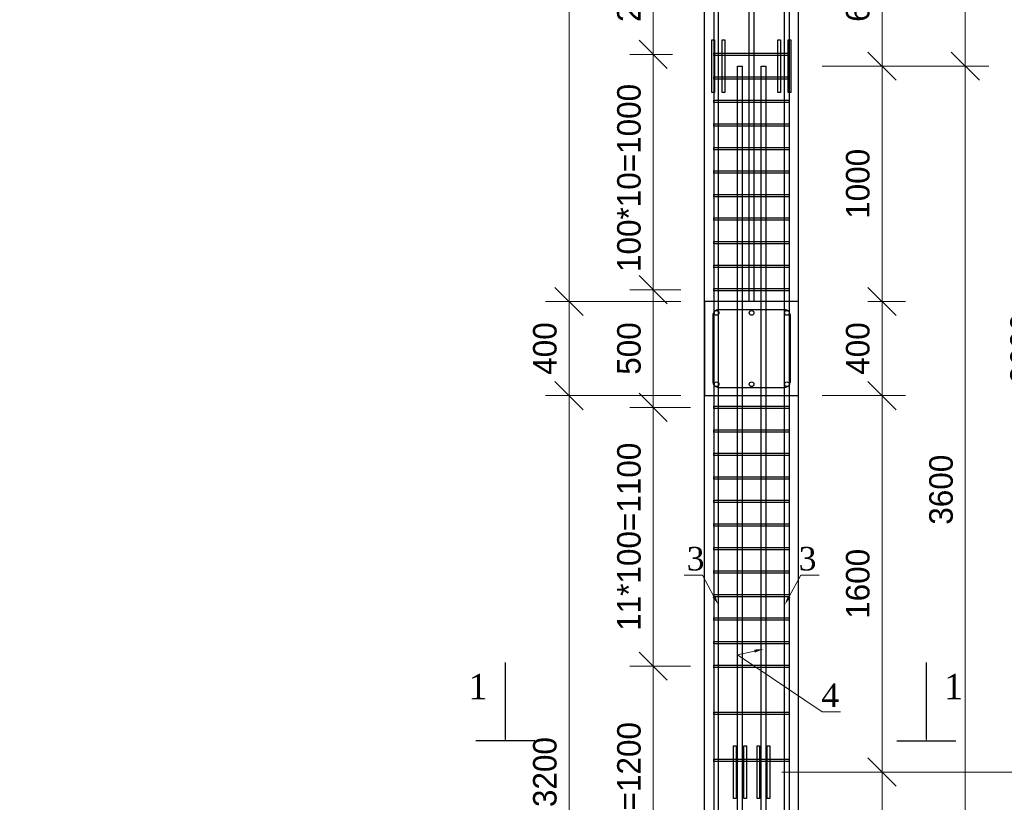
# Model space of a CAD drawing. Header units: millimetres. Extents: x -33345 to 4712671, y -3392 to 121473.
# Tile 425 of 656: x 2278948 to 2287317, y 59805 to 66457. Entities that reach past the tile are written whole.
import ezdxf
from ezdxf import colors
from ezdxf.entities.mleader import LeaderData, LeaderLine
from ezdxf.math import Vec2, Vec3

# ---------------------------------------------------------------- set-up
doc = ezdxf.new("R2010")
doc.units = ezdxf.units.MM
doc.layers.add('ACO-текст', color=7, linetype='Continuous', lineweight=20)
doc.styles.add('ISO', font='isocpeui.ttf')
doc.styles.add('ISOCTEUR', font='isocpeui.ttf')
doc.styles.add('RUSS', font='RUSS.shx', dxfattribs={"width": 0.8, "oblique": 15, "height": 250})
doc.styles.add('SIMPLEX350', font='times.ttf', dxfattribs={"height": 350})
doc.styles.add('WMF-Times New Roman2', font='times.ttf')
doc.styles.add('X-U-RW-01$0$StyleROMANS', font='GOTHIC.TTF')
doc.dimstyles.new('ISO-100', dxfattribs={"dimtxt": 200, "dimasz": 120, "dimexe": 100, "dimexo": 100, "dimgap": 50, "dimtad": 1, "dimdec": 0, "dimtxsty": 'ISOCTEUR', "dimblk": 'OBLIQUE', "dimcen": 0, "dimdle": 100, "dimclrd": 256, "dimadec": 0, "dimazin": 0, "dimtfac": 1, "dimtdec": 0, "dimtmove": 0, "dimatfit": 3, "dimfxl": 1, "dimarcsym": 0})

# ---------------------------------------------------------------- blocks, each defined once
blk = doc.blocks.new('_Oblique')
at = {"color": 0, "linetype": 'ByBlock', "lineweight": -2}
blk.add_line((-0.5, -0.5), (0.5, 0.5), dxfattribs=at)
blk = doc.blocks.new('*D435')
at = {"lineweight": -2, "transparency": 16777216}
blk.add_line((2344052.8, 1466783.5), (2344052.8, 1467383.5), dxfattribs=at)
at = {"color": 0, "lineweight": -2, "transparency": 16777216}
for p, q in [((2344528.4, 1467283.5), (2343952.8, 1467283.5)), ((2344528.4, 1466883.5), (2343952.8, 1466883.5))]:
    blk.add_line(p, q, dxfattribs=at)
at = {"layer": 'Defpoints', "color": 0, "lineweight": 0, "transparency": 16777216}
for p in [(2344052.8, 1467283.5), (2344628.4, 1467283.5), (2344628.4, 1466883.5)]:
    blk.add_point(p, dxfattribs=at)
at = {"lineweight": -2, "transparency": 16777216, "xscale": 120, "yscale": 120, "zscale": 120}
for p, rotation in [((2344052.8, 1467283.5), 90), ((2344052.8, 1466883.5), 270)]:
    blk.add_blockref('_Oblique', p, dxfattribs=dict(at, rotation=rotation))
at = {"color": 0, "transparency": 16777216, "insert": (2343950.3, 1467083.5), "char_height": 100, "attachment_point": 5, "rotation": 90, "style": 'X-U-RW-01$0$StyleROMANS'}
blk.add_mtext('400', dxfattribs=at)
blk = doc.blocks.new('*D436')
at = {"lineweight": -2, "transparency": 16777216}
blk.add_line((2345382.6, 1466783.5), (2345382.6, 1467383.5), dxfattribs=at)
at = {"color": 0, "lineweight": -2, "transparency": 16777216}
for p, q in [((2345322.5, 1467283.5), (2345482.6, 1467283.5)), ((2345128.4, 1466883.5), (2345482.6, 1466883.5))]:
    blk.add_line(p, q, dxfattribs=at)
at = {"layer": 'Defpoints', "color": 0, "lineweight": 0, "transparency": 16777216}
for p in [(2345222.5, 1467283.5), (2345382.6, 1467283.5), (2345028.4, 1466883.5)]:
    blk.add_point(p, dxfattribs=at)
at = {"lineweight": -2, "transparency": 16777216, "xscale": 120, "yscale": 120, "zscale": 120}
for p, rotation in [((2345382.6, 1467283.5), 90), ((2345382.6, 1466883.5), 270)]:
    blk.add_blockref('_Oblique', p, dxfattribs=dict(at, rotation=rotation))
at = {"color": 0, "transparency": 16777216, "insert": (2345280.1, 1467083.5), "char_height": 100, "attachment_point": 5, "rotation": 90, "style": 'X-U-RW-01$0$StyleROMANS'}
blk.add_mtext('400', dxfattribs=at)
blk = doc.blocks.new('*D437')
at = {"lineweight": -2, "transparency": 16777216}
blk.add_line((2344410.3, 1466733.5), (2344410.3, 1467433.5), dxfattribs=at)
at = {"color": 0, "lineweight": -2, "transparency": 16777216}
for p, q in [((2344528.4, 1467333.5), (2344310.3, 1467333.5)), ((2344568.4, 1466833.5), (2344310.3, 1466833.5))]:
    blk.add_line(p, q, dxfattribs=at)
at = {"layer": 'Defpoints', "color": 0, "lineweight": 0, "transparency": 16777216}
for p in [(2344410.3, 1467333.5), (2344628.4, 1467333.5), (2344668.4, 1466833.5)]:
    blk.add_point(p, dxfattribs=at)
at = {"lineweight": -2, "transparency": 16777216, "xscale": 120, "yscale": 120, "zscale": 120}
for p, rotation in [((2344410.3, 1467333.5), 90), ((2344410.3, 1466833.5), 270)]:
    blk.add_blockref('_Oblique', p, dxfattribs=dict(at, rotation=rotation))
at = {"color": 0, "transparency": 16777216, "insert": (2344307.7, 1467083.5), "char_height": 100, "attachment_point": 5, "rotation": 90, "style": 'X-U-RW-01$0$StyleROMANS'}
blk.add_mtext('500', dxfattribs=at)
blk = doc.blocks.new('*D441')
at = {"lineweight": -2, "transparency": 16777216}
blk.add_line((2344052.8, 1467183.5), (2344052.8, 1470583.5), dxfattribs=at)
at = {"color": 0, "lineweight": -2, "transparency": 16777216}
for p, q in [((2344528.4, 1470483.5), (2343952.8, 1470483.5)), ((2344528.4, 1467283.5), (2343952.8, 1467283.5))]:
    blk.add_line(p, q, dxfattribs=at)
at = {"layer": 'Defpoints', "color": 0, "lineweight": 0, "transparency": 16777216}
for p in [(2344052.8, 1470483.5), (2344628.4, 1470483.5), (2344628.4, 1467283.5)]:
    blk.add_point(p, dxfattribs=at)
at = {"lineweight": -2, "transparency": 16777216, "xscale": 120, "yscale": 120, "zscale": 120}
for p, rotation in [((2344052.8, 1470483.5), 90), ((2344052.8, 1467283.5), 270)]:
    blk.add_blockref('_Oblique', p, dxfattribs=dict(at, rotation=rotation))
at = {"color": 0, "transparency": 16777216, "insert": (2343950.3, 1468883.5), "char_height": 100, "attachment_point": 5, "rotation": 90, "style": 'X-U-RW-01$0$StyleROMANS'}
blk.add_mtext('3200', dxfattribs=at)
blk = doc.blocks.new('*D442')
at = {"lineweight": -2, "transparency": 16777216}
blk.add_line((2345382.6, 1467183.5), (2345382.6, 1468383.5), dxfattribs=at)
at = {"color": 0, "lineweight": -2, "transparency": 16777216}
for p, q in [((2345128.4, 1468283.5), (2345482.6, 1468283.5)), ((2345322.5, 1467283.5), (2345482.6, 1467283.5))]:
    blk.add_line(p, q, dxfattribs=at)
at = {"layer": 'Defpoints', "color": 0, "lineweight": 0, "transparency": 16777216}
for p in [(2345028.4, 1468283.5), (2345382.6, 1468283.5), (2345222.5, 1467283.5)]:
    blk.add_point(p, dxfattribs=at)
at = {"lineweight": -2, "transparency": 16777216, "xscale": 120, "yscale": 120, "zscale": 120}
for p, rotation in [((2345382.6, 1468283.5), 90), ((2345382.6, 1467283.5), 270)]:
    blk.add_blockref('_Oblique', p, dxfattribs=dict(at, rotation=rotation))
at = {"color": 0, "transparency": 16777216, "insert": (2345280.1, 1467783.5), "char_height": 100, "attachment_point": 5, "rotation": 90, "style": 'X-U-RW-01$0$StyleROMANS'}
blk.add_mtext('1000', dxfattribs=at)
blk = doc.blocks.new('*D450')
at = {"lineweight": -2, "transparency": 16777216}
blk.add_line((2345382.6, 1468183.5), (2345382.6, 1468983.5), dxfattribs=at)
at = {"color": 0, "lineweight": -2, "transparency": 16777216}
for p, q in [((2345128.4, 1468883.5), (2345482.6, 1468883.5)), ((2345128.4, 1468283.5), (2345482.6, 1468283.5))]:
    blk.add_line(p, q, dxfattribs=at)
at = {"layer": 'Defpoints', "color": 0, "lineweight": 0, "transparency": 16777216}
for p in [(2345028.4, 1468883.5), (2345382.6, 1468883.5), (2345028.4, 1468283.5)]:
    blk.add_point(p, dxfattribs=at)
at = {"lineweight": -2, "transparency": 16777216, "xscale": 120, "yscale": 120, "zscale": 120}
for p, rotation in [((2345382.6, 1468883.5), 90), ((2345382.6, 1468283.5), 270)]:
    blk.add_blockref('_Oblique', p, dxfattribs=dict(at, rotation=rotation))
at = {"color": 0, "transparency": 16777216, "insert": (2345280.1, 1468583.5), "char_height": 100, "attachment_point": 5, "rotation": 90, "style": 'X-U-RW-01$0$StyleROMANS'}
blk.add_mtext('600', dxfattribs=at)
blk = doc.blocks.new('*D462')
at = {"lineweight": -2, "transparency": 16777216}
blk.add_line((2345382.6, 1464583.5), (2345382.6, 1465383.5), dxfattribs=at)
at = {"color": 0, "lineweight": -2, "transparency": 16777216}
for p, q in [((2345128.4, 1465283.5), (2345482.6, 1465283.5)), ((2345089.3, 1464683.5), (2345482.6, 1464683.5))]:
    blk.add_line(p, q, dxfattribs=at)
at = {"layer": 'Defpoints', "color": 0, "lineweight": 0, "transparency": 16777216}
for p in [(2345028.4, 1465283.5), (2345382.6, 1465283.5), (2344989.3, 1464683.5)]:
    blk.add_point(p, dxfattribs=at)
at = {"lineweight": -2, "transparency": 16777216, "xscale": 120, "yscale": 120, "zscale": 120}
for p, rotation in [((2345382.6, 1465283.5), 90), ((2345382.6, 1464683.5), 270)]:
    blk.add_blockref('_Oblique', p, dxfattribs=dict(at, rotation=rotation))
at = {"color": 0, "transparency": 16777216, "insert": (2345280.1, 1464983.5), "char_height": 100, "attachment_point": 5, "rotation": 90, "style": 'X-U-RW-01$0$StyleROMANS'}
blk.add_mtext('600', dxfattribs=at)
blk = doc.blocks.new('*D463')
at = {"lineweight": -2, "transparency": 16777216}
blk.add_line((2345382.6, 1465183.5), (2345382.6, 1466983.4), dxfattribs=at)
at = {"color": 0, "lineweight": -2, "transparency": 16777216}
for p, q in [((2345290.6, 1466883.4), (2345482.6, 1466883.4)), ((2345128.4, 1465283.5), (2345482.6, 1465283.5))]:
    blk.add_line(p, q, dxfattribs=at)
at = {"layer": 'Defpoints', "color": 0, "lineweight": 0, "transparency": 16777216}
for p in [(2345190.6, 1466883.4), (2345382.6, 1466883.4), (2345028.4, 1465283.5)]:
    blk.add_point(p, dxfattribs=at)
at = {"lineweight": -2, "transparency": 16777216, "xscale": 120, "yscale": 120, "zscale": 120}
for p, rotation in [((2345382.6, 1466883.4), 90), ((2345382.6, 1465283.5), 270)]:
    blk.add_blockref('_Oblique', p, dxfattribs=dict(at, rotation=rotation))
at = {"color": 0, "transparency": 16777216, "insert": (2345280.1, 1466083.5), "char_height": 100, "attachment_point": 5, "rotation": 90, "style": 'X-U-RW-01$0$StyleROMANS'}
blk.add_mtext('1600', dxfattribs=at)
blk = doc.blocks.new('*D466')
at = {"lineweight": -2, "transparency": 16777216}
blk.add_line((2344052.8, 1463583.5), (2344052.8, 1466983.5), dxfattribs=at)
at = {"color": 0, "lineweight": -2, "transparency": 16777216}
for p, q in [((2344528.4, 1466883.5), (2343952.8, 1466883.5)), ((2344528.4, 1463683.5), (2343952.8, 1463683.5))]:
    blk.add_line(p, q, dxfattribs=at)
at = {"layer": 'Defpoints', "color": 0, "lineweight": 0, "transparency": 16777216}
for p in [(2344052.8, 1466883.5), (2344628.4, 1466883.5), (2344628.4, 1463683.5)]:
    blk.add_point(p, dxfattribs=at)
at = {"lineweight": -2, "transparency": 16777216, "xscale": 120, "yscale": 120, "zscale": 120}
for p, rotation in [((2344052.8, 1466883.5), 90), ((2344052.8, 1463683.5), 270)]:
    blk.add_blockref('_Oblique', p, dxfattribs=dict(at, rotation=rotation))
at = {"color": 0, "transparency": 16777216, "insert": (2343950.3, 1465283.5), "char_height": 100, "attachment_point": 5, "rotation": 90, "style": 'X-U-RW-01$0$StyleROMANS'}
blk.add_mtext('3200', dxfattribs=at)
blk = doc.blocks.new('*D471')
at = {"lineweight": -2, "transparency": 16777216}
blk.add_line((2344410.3, 1467233.5), (2344410.3, 1468433.5), dxfattribs=at)
at = {"color": 0, "lineweight": -2, "transparency": 16777216}
for p, q in [((2344492.1, 1468333.5), (2344310.3, 1468333.5)), ((2344528.4, 1467333.5), (2344310.3, 1467333.5))]:
    blk.add_line(p, q, dxfattribs=at)
at = {"layer": 'Defpoints', "color": 0, "lineweight": 0, "transparency": 16777216}
for p in [(2344410.3, 1468333.5), (2344592.1, 1468333.5), (2344628.4, 1467333.5)]:
    blk.add_point(p, dxfattribs=at)
at = {"lineweight": -2, "transparency": 16777216, "xscale": 120, "yscale": 120, "zscale": 120}
for p, rotation in [((2344410.3, 1468333.5), 90), ((2344410.3, 1467333.5), 270)]:
    blk.add_blockref('_Oblique', p, dxfattribs=dict(at, rotation=rotation))
at = {"color": 0, "transparency": 16777216, "insert": (2344307.7, 1467808.5), "char_height": 100, "attachment_point": 5, "rotation": 90, "style": 'X-U-RW-01$0$StyleROMANS'}
blk.add_mtext('100*10=1000', dxfattribs=at)
blk = doc.blocks.new('*D472')
at = {"lineweight": -2, "transparency": 16777216}
blk.add_line((2344410.3, 1468233.5), (2344410.3, 1469433.5), dxfattribs=at)
at = {"color": 0, "lineweight": -2, "transparency": 16777216}
for p, q in [((2344492.1, 1469333.5), (2344310.3, 1469333.5)), ((2344492.1, 1468333.5), (2344310.3, 1468333.5))]:
    blk.add_line(p, q, dxfattribs=at)
at = {"layer": 'Defpoints', "color": 0, "lineweight": 0, "transparency": 16777216}
for p in [(2344410.3, 1469333.5), (2344592.1, 1469333.5), (2344592.1, 1468333.5)]:
    blk.add_point(p, dxfattribs=at)
at = {"lineweight": -2, "transparency": 16777216, "xscale": 120, "yscale": 120, "zscale": 120}
for p, rotation in [((2344410.3, 1469333.5), 90), ((2344410.3, 1468333.5), 270)]:
    blk.add_blockref('_Oblique', p, dxfattribs=dict(at, rotation=rotation))
at = {"color": 0, "transparency": 16777216, "insert": (2344307.7, 1468833.5), "char_height": 100, "attachment_point": 5, "rotation": 90, "style": 'X-U-RW-01$0$StyleROMANS'}
blk.add_mtext('200*5=1000', dxfattribs=at)
blk = doc.blocks.new('*D358')
at = {"lineweight": -2, "transparency": 16777216}
blk.add_line((2344410.3, 1464433.5), (2344410.3, 1465833.7), dxfattribs=at)
at = {"color": 0, "lineweight": -2, "transparency": 16777216}
for p, q in [((2344568.4, 1465733.7), (2344310.3, 1465733.7)), ((2344568.4, 1464533.5), (2344310.3, 1464533.5))]:
    blk.add_line(p, q, dxfattribs=at)
at = {"layer": 'Defpoints', "color": 0, "lineweight": 0, "transparency": 16777216}
for p in [(2344410.3, 1465733.7), (2344668.4, 1465733.7), (2344668.4, 1464533.5)]:
    blk.add_point(p, dxfattribs=at)
at = {"lineweight": -2, "transparency": 16777216, "xscale": 120, "yscale": 120, "zscale": 120}
for p, rotation in [((2344410.3, 1465733.7), 90), ((2344410.3, 1464533.5), 270)]:
    blk.add_blockref('_Oblique', p, dxfattribs=dict(at, rotation=rotation))
at = {"color": 0, "transparency": 16777216, "insert": (2344307.7, 1465133.6), "char_height": 100, "attachment_point": 5, "rotation": 90, "style": 'X-U-RW-01$0$StyleROMANS'}
blk.add_mtext('6*200=1200', dxfattribs=at)
blk = doc.blocks.new('*D478')
at = {"lineweight": -2, "transparency": 16777216}
blk.add_line((2344410.3, 1465633.7), (2344410.3, 1466933.5), dxfattribs=at)
at = {"color": 0, "lineweight": -2, "transparency": 16777216}
for p, q in [((2344528.4, 1466833.5), (2344310.3, 1466833.5)), ((2344568.4, 1465733.7), (2344310.3, 1465733.7))]:
    blk.add_line(p, q, dxfattribs=at)
at = {"layer": 'Defpoints', "color": 0, "lineweight": 0, "transparency": 16777216}
for p in [(2344410.3, 1466833.5), (2344628.4, 1466833.5), (2344668.4, 1465733.7)]:
    blk.add_point(p, dxfattribs=at)
at = {"lineweight": -2, "transparency": 16777216, "xscale": 120, "yscale": 120, "zscale": 120}
for p, rotation in [((2344410.3, 1466833.5), 90), ((2344410.3, 1465733.7), 270)]:
    blk.add_blockref('_Oblique', p, dxfattribs=dict(at, rotation=rotation))
at = {"color": 0, "transparency": 16777216, "insert": (2344307.7, 1466283.6), "char_height": 100, "attachment_point": 5, "rotation": 90, "style": 'X-U-RW-01$0$StyleROMANS'}
blk.add_mtext('11*100=1100', dxfattribs=at)
blk = doc.blocks.new('*D495')
at = {"lineweight": -2, "transparency": 16777216}
blk.add_line((2346080.9, 1460413.7), (2346080.9, 1465383.5), dxfattribs=at)
at = {"color": 0, "lineweight": -2, "transparency": 16777216}
for p, q in [((2344956.3, 1465283.5), (2346180.9, 1465283.5)), ((2345873, 1460513.7), (2346180.9, 1460513.7))]:
    blk.add_line(p, q, dxfattribs=at)
at = {"layer": 'Defpoints', "color": 0, "lineweight": 0, "transparency": 16777216}
for p in [(2344856.3, 1465283.5), (2346080.9, 1465283.5), (2345773, 1460513.7)]:
    blk.add_point(p, dxfattribs=at)
at = {"lineweight": -2, "transparency": 16777216, "xscale": 120, "yscale": 120, "zscale": 120}
for p, rotation in [((2346080.9, 1465283.5), 90), ((2346080.9, 1460513.7), 270)]:
    blk.add_blockref('_Oblique', p, dxfattribs=dict(at, rotation=rotation))
at = {"color": 0, "transparency": 16777216, "insert": (2345978.4, 1462898.6), "char_height": 100, "attachment_point": 5, "rotation": 90, "style": 'X-U-RW-01$0$StyleROMANS'}
blk.add_mtext('4770', dxfattribs=at)
blk = doc.blocks.new('*D496')
at = {"lineweight": -2, "transparency": 16777216}
blk.add_line((2345736.4, 1464583.5), (2345736.4, 1468383.5), dxfattribs=at)
at = {"color": 0, "lineweight": -2, "transparency": 16777216}
for p, q in [((2345280.9, 1468283.5), (2345836.4, 1468283.5)), ((2345528.4, 1464683.5), (2345836.4, 1464683.5))]:
    blk.add_line(p, q, dxfattribs=at)
at = {"layer": 'Defpoints', "color": 0, "lineweight": 0, "transparency": 16777216}
for p in [(2345180.9, 1468283.5), (2345736.4, 1468283.5), (2345428.4, 1464683.5)]:
    blk.add_point(p, dxfattribs=at)
at = {"lineweight": -2, "transparency": 16777216, "xscale": 120, "yscale": 120, "zscale": 120}
for p, rotation in [((2345736.4, 1468283.5), 90), ((2345736.4, 1464683.5), 270)]:
    blk.add_blockref('_Oblique', p, dxfattribs=dict(at, rotation=rotation))
at = {"color": 0, "transparency": 16777216, "insert": (2345633.9, 1466483.5), "char_height": 100, "attachment_point": 5, "rotation": 90, "style": 'X-U-RW-01$0$StyleROMANS'}
blk.add_mtext('3600', dxfattribs=at)
blk = doc.blocks.new('*D497')
at = {"lineweight": -2, "transparency": 16777216}
blk.add_line((2346080.9, 1465183.5), (2346080.9, 1468983.5), dxfattribs=at)
at = {"color": 0, "lineweight": -2, "transparency": 16777216}
for p, q in [((2344956.3, 1468883.5), (2346180.9, 1468883.5)), ((2345873, 1465283.5), (2346180.9, 1465283.5))]:
    blk.add_line(p, q, dxfattribs=at)
at = {"layer": 'Defpoints', "color": 0, "lineweight": 0, "transparency": 16777216}
for p in [(2344856.3, 1468883.5), (2346080.9, 1468883.5), (2345773, 1465283.5)]:
    blk.add_point(p, dxfattribs=at)
at = {"lineweight": -2, "transparency": 16777216, "xscale": 120, "yscale": 120, "zscale": 120}
for p, rotation in [((2346080.9, 1468883.5), 90), ((2346080.9, 1465283.5), 270)]:
    blk.add_blockref('_Oblique', p, dxfattribs=dict(at, rotation=rotation))
at = {"color": 0, "transparency": 16777216, "insert": (2345978.4, 1467083.5), "char_height": 100, "attachment_point": 5, "rotation": 90, "style": 'X-U-RW-01$0$StyleROMANS'}
blk.add_mtext('3600', dxfattribs=at)
blk = doc.blocks.new('*D498')
at = {"lineweight": -2, "transparency": 16777216}
blk.add_line((2345736.4, 1468183.5), (2345736.4, 1471983.5), dxfattribs=at)
at = {"color": 0, "lineweight": -2, "transparency": 16777216}
for p, q in [((2345280.9, 1471883.5), (2345836.4, 1471883.5)), ((2345528.4, 1468283.5), (2345836.4, 1468283.5))]:
    blk.add_line(p, q, dxfattribs=at)
at = {"layer": 'Defpoints', "color": 0, "lineweight": 0, "transparency": 16777216}
for p in [(2345180.9, 1471883.5), (2345736.4, 1471883.5), (2345428.4, 1468283.5)]:
    blk.add_point(p, dxfattribs=at)
at = {"lineweight": -2, "transparency": 16777216, "xscale": 120, "yscale": 120, "zscale": 120}
for p, rotation in [((2345736.4, 1471883.5), 90), ((2345736.4, 1468283.5), 270)]:
    blk.add_blockref('_Oblique', p, dxfattribs=dict(at, rotation=rotation))
at = {"color": 0, "transparency": 16777216, "insert": (2345633.9, 1470083.5), "char_height": 100, "attachment_point": 5, "rotation": 90, "style": 'X-U-RW-01$0$StyleROMANS'}
blk.add_mtext('3600', dxfattribs=at)
blk = doc.blocks.new('икпы')
at = {"color": 106}
for p, q in [((2344628.4, 1458913.5), (2344628.4, 1482383.5)), ((2345028.4, 1458913.5), (2345028.4, 1482383.5))]:
    blk.add_line(p, q, dxfattribs=at)
at = {"color": 106, "lineweight": 30}
for p, q in [((2343907, 1465415.9), (2343657, 1465415.9)), ((2345445.9, 1465415.9), (2345695.9, 1465415.9))]:
    blk.add_line(p, q, dxfattribs=at)
for points in [[(2344668.4, 1484463.5), (2344668.4, 1458423.9), (2344253.3, 1458423.9), (2344304.9, 1458403.9), (2344668.4, 1458403.9, 0.414214), (2344688.4, 1458423.9), (2344688.4, 1484463.5)], [(2344988.4, 1484463.5), (2344988.4, 1458423.9), (2345403.6, 1458423.9), (2345351.9, 1458403.9), (2344988.4, 1458403.9, -0.414214), (2344968.4, 1458423.9), (2344968.4, 1484463.5)]]:
    blk.add_lwpolyline(points, format="xyb")
for points in [[(2344838.4, 1475483.5), (2344838.4, 1467283.5), (2344818.4, 1467283.5), (2344818.4, 1475483.5)], [(2344668.4, 1468338.5), (2344988.4, 1468338.5), (2344988.4, 1468328.5), (2344668.4, 1468328.5)], [(2344668.4, 1468238.5), (2344988.4, 1468238.5), (2344988.4, 1468228.5), (2344668.4, 1468228.5)], [(2344668.4, 1468138.5), (2344988.4, 1468138.5), (2344988.4, 1468128.5), (2344668.4, 1468128.5)], [(2344668.4, 1468038.5), (2344988.4, 1468038.5), (2344988.4, 1468028.5), (2344668.4, 1468028.5)], [(2344668.4, 1467938.5), (2344988.4, 1467938.5), (2344988.4, 1467928.5), (2344668.4, 1467928.5)], [(2344668.4, 1467838.5), (2344988.4, 1467838.5), (2344988.4, 1467828.5), (2344668.4, 1467828.5)], [(2344668.4, 1467738.5), (2344988.4, 1467738.5), (2344988.4, 1467728.5), (2344668.4, 1467728.5)], [(2344668.4, 1467638.5), (2344988.4, 1467638.5), (2344988.4, 1467628.5), (2344668.4, 1467628.5)], [(2344668.4, 1467538.5), (2344988.4, 1467538.5), (2344988.4, 1467528.5), (2344668.4, 1467528.5)], [(2344668.4, 1467438.5), (2344988.4, 1467438.5), (2344988.4, 1467428.5), (2344668.4, 1467428.5)], [(2344668.4, 1467338.5), (2344988.4, 1467338.5), (2344988.4, 1467328.5), (2344668.4, 1467328.5)], [(2344668.4, 1466838.5), (2344988.4, 1466838.5), (2344988.4, 1466828.5), (2344668.4, 1466828.5)], [(2344668.4, 1466738.5), (2344988.4, 1466738.5), (2344988.4, 1466728.5), (2344668.4, 1466728.5)], [(2344668.4, 1466638.5), (2344988.4, 1466638.5), (2344988.4, 1466628.5), (2344668.4, 1466628.5)], [(2344668.4, 1466538.5), (2344988.4, 1466538.5), (2344988.4, 1466528.5), (2344668.4, 1466528.5)], [(2344668.4, 1466438.5), (2344988.4, 1466438.5), (2344988.4, 1466428.5), (2344668.4, 1466428.5)], [(2344668.4, 1466338.5), (2344988.4, 1466338.5), (2344988.4, 1466328.5), (2344668.4, 1466328.5)], [(2344668.4, 1466238.5), (2344988.4, 1466238.5), (2344988.4, 1466228.5), (2344668.4, 1466228.5)], [(2344668.4, 1466138.5), (2344988.4, 1466138.5), (2344988.4, 1466128.5), (2344668.4, 1466128.5)], [(2344668.4, 1466038.5), (2344988.4, 1466038.5), (2344988.4, 1466028.5), (2344668.4, 1466028.5)], [(2344668.4, 1465938.5), (2344988.4, 1465938.5), (2344988.4, 1465928.5), (2344668.4, 1465928.5)], [(2344668.4, 1465838.5), (2344988.4, 1465838.5), (2344988.4, 1465828.5), (2344668.4, 1465828.5)], [(2344668.4, 1465738.5), (2344988.4, 1465738.5), (2344988.4, 1465728.5), (2344668.4, 1465728.5)], [(2344668.4, 1465538.5), (2344988.4, 1465538.5), (2344988.4, 1465528.5), (2344668.4, 1465528.5)], [(2344668.4, 1465338.5), (2344988.4, 1465338.5), (2344988.4, 1465328.5), (2344668.4, 1465328.5)]]:
    blk.add_lwpolyline(points, close=True)
for points in [[(2344660, 1468395.6), (2344671, 1468395.6), (2344671, 1468171.5), (2344660, 1468171.5)], [(2344703.8, 1468395.6), (2344714.9, 1468395.6), (2344714.9, 1468171.5), (2344703.8, 1468171.5)], [(2344940, 1468395.6), (2344951, 1468395.6), (2344951, 1468171.5), (2344940, 1468171.5)], [(2344983.8, 1468395.6), (2344994.9, 1468395.6), (2344994.9, 1468171.5), (2344983.8, 1468171.5)], [(2345028.4, 1467283.5), (2344628.4, 1467283.5), (2344628.4, 1466883.5), (2345028.4, 1466883.5)], [(2344751.4, 1465395.6), (2344762.4, 1465395.6), (2344762.4, 1465171.5), (2344751.4, 1465171.5)], [(2344795.3, 1465395.6), (2344806.3, 1465395.6), (2344806.3, 1465171.5), (2344795.3, 1465171.5)], [(2344851.4, 1465395.6), (2344862.4, 1465395.6), (2344862.4, 1465171.5), (2344851.4, 1465171.5)], [(2344895.3, 1465395.6), (2344906.3, 1465395.6), (2344906.3, 1465171.5), (2344895.3, 1465171.5)]]:
    blk.add_lwpolyline(points, close=True, dxfattribs=at)
for points in [[(2344768.4, 1458403.9), (2344768.4, 1468283.5), (2344788.4, 1468283.5), (2344788.4, 1458403.9)], [(2344868.4, 1458403.9), (2344868.4, 1468283.5), (2344888.4, 1468283.5), (2344888.4, 1458403.9)]]:
    blk.add_lwpolyline(points)
at = {"color": 222, "true_color": 0xde218f}
blk.add_lwpolyline([(2344993.4, 1467223.5, 0.414214), (2344968.4, 1467248.5), (2344688.4, 1467248.5, 0.414214), (2344663.4, 1467223.5), (2344663.4, 1466943.5, 0.414214), (2344688.4, 1466918.5), (2344968.4, 1466918.5, 0.414214), (2344993.4, 1466943.5)], format="xyb", close=True, dxfattribs=at)
at = {"color": 106}
for points in [[(2343782, 1465415.9, 0, 81, 0), (2343782, 1465525.9, 5.4, 5.4, 0), (2343782, 1465750.1, 5.4, 5.4, 0)], [(2345570.9, 1465415.9, 0, 81, 0), (2345570.9, 1465525.9, 5.4, 5.4, 0), (2345570.9, 1465750.1, 5.4, 5.4, 0)]]:
    blk.add_lwpolyline(points, format="xyseb", dxfattribs=at)
at = {"color": 106, "lineweight": 30}
for centre in [(2344679.6, 1467235.1), (2344828.4, 1467235.1), (2344978.2, 1467235.1), (2344679.6, 1466931.9), (2344828.4, 1466931.9), (2344978.2, 1466931.9)]:
    blk.add_circle(centre, 10, dxfattribs=at)
at = {"color": 106, "char_height": 108, "attachment_point": 5, "style": 'WMF-Times New Roman2'}
for insert in [(2343665.8, 1465647), (2345687.1, 1465647)]:
    blk.add_mtext('1', dxfattribs=dict(at, insert=insert))
at = {"color": 106}
for base, p1, p2, picture, middle in [((2345736.4, 1471883.5), (2345428.4, 1468283.5), (2345180.9, 1471883.5), '*D498', (2345633.9, 1470083.5)), ((2344052.8, 1470483.5), (2344628.4, 1467283.5), (2344628.4, 1470483.5), '*D441', (2343950.3, 1468883.5)), ((2346080.9, 1468883.5), (2345773, 1465283.5), (2344856.3, 1468883.5), '*D497', (2345978.4, 1467083.5)), ((2345382.6, 1468883.5), (2345028.4, 1468283.5), (2345028.4, 1468883.5), '*D450', (2345280.1, 1468583.5)), ((2345382.6, 1468283.5), (2345222.5, 1467283.5), (2345028.4, 1468283.5), '*D442', (2345280.1, 1467783.5)), ((2345736.4, 1468283.5), (2345428.4, 1464683.5), (2345180.9, 1468283.5), '*D496', (2345633.9, 1466483.5)), ((2344410.3, 1467333.5), (2344668.4, 1466833.5), (2344628.4, 1467333.5), '*D437', (2344307.7, 1467083.5)), ((2344052.8, 1467283.5), (2344628.4, 1466883.5), (2344628.4, 1467283.5), '*D435', (2343950.3, 1467083.5)), ((2345382.6, 1467283.5), (2345028.4, 1466883.5), (2345222.5, 1467283.5), '*D436', (2345280.1, 1467083.5)), ((2344052.8, 1466883.5), (2344628.4, 1463683.5), (2344628.4, 1466883.5), '*D466', (2343950.3, 1465283.5)), ((2346080.9, 1465283.5), (2345773, 1460513.7), (2344856.3, 1465283.5), '*D495', (2345978.4, 1462898.6))]:
    dim = blk.add_linear_dim(base=base, p1=p1, p2=p2, angle=90, dimstyle='ISO-100', override={"dimtxt": 100, "dimtxsty": 'X-U-RW-01$0$StyleROMANS', "dimtmove": 1}, dxfattribs=at)
    dim.commit()
    dim.dimension.update_dxf_attribs({"geometry": picture, "text_midpoint": middle})
for base, p1, p2, text, picture, middle in [((2344410.3, 1469333.5), (2344592.1, 1468333.5), (2344592.1, 1469333.5), '200*5=<>', '*D472', (2344307.7, 1468833.5)), ((2344410.3, 1466833.5), (2344668.4, 1465733.7), (2344628.4, 1466833.5), '11*100=<>', '*D478', (2344307.7, 1466283.6)), ((2344410.3, 1465733.7), (2344668.4, 1464533.5), (2344668.4, 1465733.7), '6*200=<>', '*D358', (2344307.7, 1465133.6))]:
    dim = blk.add_linear_dim(base=base, p1=p1, p2=p2, angle=90, text=text, dimstyle='ISO-100', override={"dimtxt": 100, "dimtxsty": 'X-U-RW-01$0$StyleROMANS', "dimtmove": 1}, dxfattribs=at)
    dim.commit()
    dim.dimension.update_dxf_attribs({"geometry": picture, "text_midpoint": middle})
dim = blk.add_linear_dim(base=(2344410.3, 1468333.5), p1=(2344628.4, 1467333.5), p2=(2344592.1, 1468333.5), angle=90, text='100*10=<>', dimstyle='ISO-100', override={"dimtxt": 100, "dimtxsty": 'X-U-RW-01$0$StyleROMANS'}, dxfattribs=at)
dim.commit()
dim.dimension.update_dxf_attribs({"geometry": '*D471', "text_midpoint": (2344410.3, 1467808.5), "dimtype": 128})
for base, p1, p2, picture, middle in [((2345382.6, 1466883.4), (2345028.4, 1465283.5), (2345190.6, 1466883.4), '*D463', (2345280.1, 1466083.5)), ((2345382.6, 1465283.5), (2344989.3, 1464683.5), (2345028.4, 1465283.5), '*D462', (2345280.1, 1464983.5))]:
    dim = blk.add_linear_dim(base=base, p1=p1, p2=p2, angle=90, dimstyle='ISO-100', override={"dimtxt": 100, "dimtxsty": 'X-U-RW-01$0$StyleROMANS'})
    dim.commit()
    dim.dimension.update_dxf_attribs({"geometry": picture, "text_midpoint": middle})
at = {"color": 106, "lineweight": 30}
ml = blk.add_multileader_mtext('Standard', dxfattribs=at)
ml.set_content('3', color=106, style='SIMPLEX350')
ml.set_leader_properties()
ml.build(insert=Vec2(0, 0))
ml.multileader.update_dxf_attribs({"text_left_attachment_type": 6, "text_right_attachment_type": 6, "dogleg_length": 0.141, "arrow_head_size": 39.3})
ctx = ml.context
ctx.base_point, ctx.char_height, ctx.arrow_head_size, ctx.landing_gap_size, ctx.plane_origin = Vec3(2344561.9, 1466120.6), 100, 39.3, 0.785, Vec3(2342826.2, 1460962.7)
ctx.left_attachment, ctx.right_attachment, ctx.text_align_type = 6, 6, 1
notes = []
notes.append((ctx, [(1, (1, 1, 0), (2344619.2, 1466120.6), (-1, 0), 0.141, [(1, [(2344687.2, 1465995)], 0, [])])]))
ctx.mtext.insert, ctx.mtext.alignment, ctx.mtext.flow_direction = Vec3(2344590.5, 1466240.6), 2, 5
ml = blk.add_multileader_mtext('Standard', dxfattribs=at)
ml.set_content('3', color=106, style='SIMPLEX350')
ml.set_leader_properties()
ml.build(insert=Vec2(0, 0))
ml.multileader.update_dxf_attribs({"text_left_attachment_type": 6, "text_right_attachment_type": 6, "dogleg_length": 0.36, "arrow_head_size": 39.3})
ctx = ml.context
ctx.base_point, ctx.char_height, ctx.arrow_head_size, ctx.landing_gap_size, ctx.plane_origin = Vec3(2345037.8, 1466120.6), 100, 39.3, 0.785, Vec3(2346830.7, 1460962.7)
ctx.left_attachment, ctx.right_attachment, ctx.text_align_type = 6, 6, 1
notes.append((ctx, [(1, (1, 1, 0), (2345037.7, 1466120.6), (1, 0), 0.141, [(1, [(2344969.6, 1465995)], 0, [])])]))
ctx.mtext.insert, ctx.mtext.alignment, ctx.mtext.flow_direction = Vec3(2345066.4, 1466240.6), 2, 5
ml = blk.add_multileader_mtext('Standard', dxfattribs=at)
ml.set_content('4', color=106, style='SIMPLEX350')
ml.set_leader_properties()
ml.build(insert=Vec2(0, 0))
ml.multileader.update_dxf_attribs({"text_left_attachment_type": 6, "text_right_attachment_type": 6, "dogleg_length": 0.36, "arrow_head_size": 39.3})
ctx = ml.context
ctx.base_point, ctx.char_height, ctx.arrow_head_size, ctx.landing_gap_size, ctx.plane_origin = Vec3(2345128.6, 1465540), 100, 39.3, 0.785, Vec3(2346740.3, 1462514.1)
ctx.left_attachment, ctx.right_attachment, ctx.text_align_type = 6, 6, 1
notes.append((ctx, [(1, (1, 1, 0), (2345128.5, 1465540), (1, 0), 0.141, [(0, [(2344879.2, 1465806.4), (2344768.4, 1465781.2)], 0, [])])]))
ctx.mtext.insert, ctx.mtext.alignment, ctx.mtext.flow_direction = Vec3(2345162.6, 1465660), 2, 5
for ctx, leaders in notes:
    for number, flags, end, landing, length, lines in leaders:
        leader = LeaderData()
        leader.index, (leader.has_last_leader_line, leader.has_dogleg_vector, leader.attachment_direction) = number, flags
        leader.last_leader_point, leader.dogleg_vector, leader.dogleg_length = Vec3(end), Vec3(landing), length
        for number, points, colour, breaks in lines:
            line = LeaderLine()
            line.index, line.vertices, line.color, line.breaks = number, Vec3.list(points), colors.encode_raw_color(colour), breaks
            leader.lines.append(line)
        ctx.leaders.append(leader)

msp = doc.modelspace()

# ---------------------------------------------------------------- block references
at = {"color": 177, "lineweight": 0, "true_color": 0x293189, "xscale": 2, "yscale": 2, "zscale": 2}
msp.add_blockref('икпы', (-2404488.158, -2870505.067), dxfattribs=at)

# ---------------------------------------------------------------- texts
at = {"insert": (351439.431, 62275.551), "char_height": 500, "width": 9875.6458, "attachment_point": 1, "style": 'ISO'}
msp.add_mtext('\\pi4343.31532;{\\LА-А\\P\\pi0;Армирование приямка. M 1:20}', dxfattribs=at)
at = {"layer": 'ACO-текст', "insert": (2219467.004, 70189.721, 1359241.5), "char_height": 300, "width": 18353.93755, "attachment_point": 1, "line_spacing_factor": 1.2, "style": 'RUSS'}
msp.add_mtext('\\A1;\\pi-600,l600,t600;1.^IОбщие указания см. на л. КЖ-\\P2.^ICтыки рабочей арматуры должны быть выполнены согласно "Детали А" (сварное соединение {\\A0;L\\H0.7x;\\S^ н;}=dх10х1.3), где d-диаметр рабочей арматуры колонны. Для d=28А400, {\\A0;L\\H0.7x;\\S^ н;}=364мм. Стыки необходимо размещать вне зоны действия максимальных усилий, согласно (КМК 2.01.03-96). Допускается двусторонние швы длиной 4хd{\\H0.7x;\\S^ н;} для соединения арматуры классов А240, А300, А400.\\P3.^IСоединения пересечений стержней арматуры выполнять вязаными стальной отожженной проволокой d=0.8-1.0мм. Применение ручной электродуговой сварки не допускается! \\P{\\A0;4.^IОпалубку колонн снимать после набора прочности бетона не менее \\fISOCPEUR|b0|i1|c238|p34;70%\\fISOCPEUR|b0|i1|c204|p34;.\\P}5.^IКолонны замаркированы на л. КЖ-__\\P6.^IЗакладные детали МН1 учтены в расходе на л. КЖ-__  Ориентацию закладных деталей уточнять по месту - располагать только со стороны примыкания кирпичных стен.', dxfattribs=at)
at = {"layer": 'ACO-текст', "insert": (2252106.324, 65479.248, 1359241.5), "char_height": 270, "width": 5714.87896, "attachment_point": 1, "style": 'RUSS'}
msp.add_mtext('\\pi603.34;Размеры хомутов даны по \\P\\pi1278.9;внутренним граням', dxfattribs=at)

doc.saveas('drawing.dxf')
